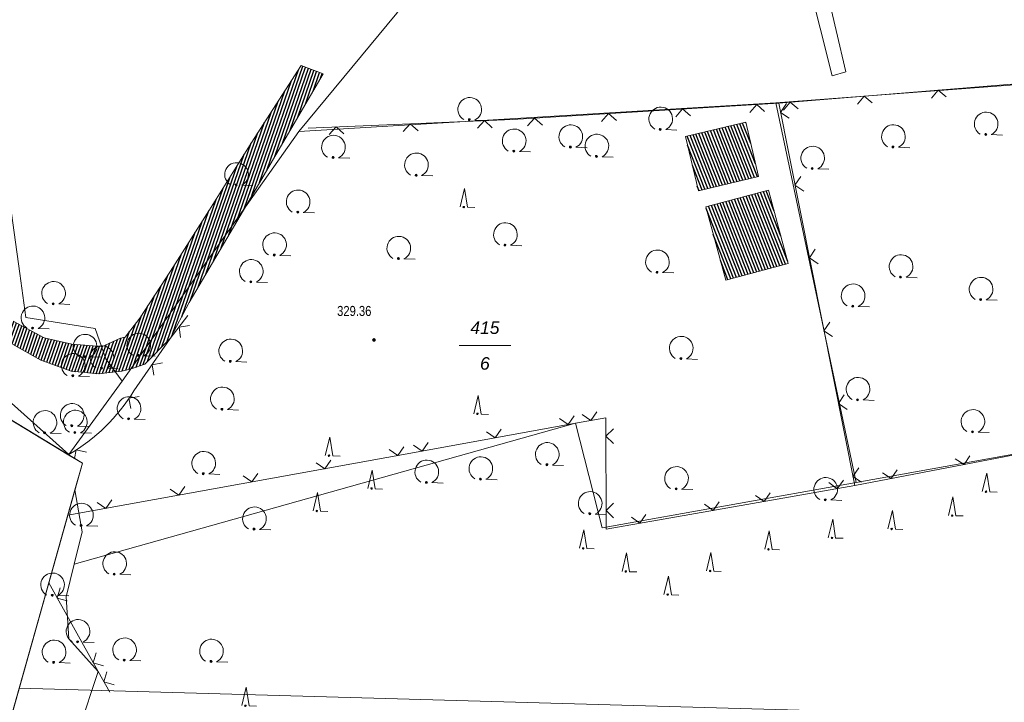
# Model space of a CAD drawing. Header units: metres. Extents: x 345144 to 348639, y 5629211 to 5635235.
# Tile 705 of 1056: x 346478 to 346544, y 5630476 to 5630522. Entities that reach past the tile are written whole.
import ezdxf
from ezdxf.enums import TextEntityAlignment as Align

# ---------------------------------------------------------------- set-up
doc = ezdxf.new("R2010")
doc.units = ezdxf.units.M
doc.header["$MEASUREMENT"] = 0
for name, color, linetype in [('028 Geländeform', 7, 'Continuous'), ('028 Geländeform Ausg.', 7, 'Continuous'), ('081-083 Topographie', 7, 'Continuous'), ('AX Flurstück', 7, 'Continuous'), ('AX Gebäude', 7, 'Continuous'), ('Blatt', 7, 'Continuous'), ('Definitionslinie', 7, 'Continuous'), ('Gemeinde Lokation', 7, 'Continuous'), ('Ortsteil Lokation', 7, 'Continuous'), ('Präsentationsobjekt -Text (punktförmig)', 7, 'Continuous')]:
    doc.layers.add(name, color=color, linetype=linetype)
doc.styles.add('ARIAL', font='arial.ttf', dxfattribs={"height": 1})
doc.styles.add('ARIALIT', font='ariali.ttf', dxfattribs={"height": 1})
pattern_1 = [(111.5294117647, (0, 0), (-0.186045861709, -0.07339575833), [])]

# ---------------------------------------------------------------- blocks, each defined once
blk = doc.blocks.new('alk_043x_nrw')
h = blk.add_hatch(color=7)
edge = h.paths.add_edge_path(flags=0)
edge.add_arc((0, 0), 1, 180, 360, ccw=False)
edge.add_arc((0, 0), 1, 0, 180, ccw=False)
blk = doc.blocks.new('alk_7200_nrwx2')
at = {"true_color": 0x2e2e2e}
h = blk.add_hatch(color=250, dxfattribs=at)
edge = h.paths.add_edge_path(flags=0)
edge.add_arc((-0.020544, -0.388118), 0.055525, 180, 360, ccw=False)
edge.add_arc((-0.020544, -0.388118), 0.055525, 0, 180, ccw=False)
at = {"color": 250, "lineweight": 5, "true_color": 0x2e2e2e, "flags": 128}
blk.add_lwpolyline([(-0.298168, -0.388118), (-0.020544, 1), (0.257079, -0.388118), (0.812326, -0.388118)], dxfattribs=at)
blk.add_lwpolyline([(-0.298168, -0.388118), (-0.020544, 1), (0.257079, -0.388118), (0.812326, -0.388118)], dxfattribs=at)
at = {"color": 250, "lineweight": 5, "true_color": 0x2e2e2e}
for start, end in [(0, 180), (180, 0)]:
    blk.add_arc((-0.020544, -0.388118), 0.055525, start, end, dxfattribs=at)
blk = doc.blocks.new('alk_7100_nrwx2')
at = {"true_color": 0x2e2e2e}
h = blk.add_hatch(color=250, dxfattribs=at)
edge = h.paths.add_edge_path(flags=0)
edge.add_arc((0.024073, -0.597267), 0.057254, 180, 360, ccw=False)
edge.add_arc((0.024073, -0.597267), 0.057255, 0, 180, ccw=False)
at = {"color": 250, "lineweight": 5, "true_color": 0x2e2e2e, "flags": 128}
blk.add_lwpolyline([(0.349382, -0.597267), (1, -0.597267)], dxfattribs=at)
at = {"color": 250, "lineweight": 5, "true_color": 0x2e2e2e}
for centre, radius, start, end in [((0.024073, 0.012362), 0.690995, -61.91481688, -118.08518312), ((0.024073, -0.597267), 0.057255, 0, 180), ((0.024073, -0.597267), 0.057254, 180, 0)]:
    blk.add_arc(centre, radius, start, end, dxfattribs=at)

msp = doc.modelspace()

# ---------------------------------------------------------------- hatches: boundary and pattern name
at = {"layer": '028 Geländeform', "true_color": 0xb27500}
h = msp.add_hatch(dxfattribs=at)
h.set_pattern_fill('_USER', color=44, scale=0.2, angle=250.95521515, style=0, pattern_type=0)
h.set_pattern_definition([(250.9552151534, (0, 0), (0.1890527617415, -0.065261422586), [])])
h.paths.add_polyline_path([(346450.434, 5630556.759), (346450.039, 5630557.668), (346450.851, 5630560.556), (346451.772, 5630558.75), (346452.515, 5630555.033), (346453.052, 5630550.802), (346453.405, 5630547.195), (346453.475, 5630546.477), (346454.484, 5630541.446), (346455.254, 5630538.541), (346455.99, 5630535.185), (346457.008, 5630527.987), (346457.096, 5630527.153), (346457.282, 5630525.319), (346457.387, 5630524.283), (346457.768, 5630520.513), (346458.211, 5630518.381), (346459.681, 5630514.955), (346462.399, 5630512.144), (346464.166, 5630510.676), (346466.212, 5630508.922), (346468.225, 5630507.467), (346470.264, 5630506.322), (346471.637, 5630505.388), (346474.372, 5630503.316), (346477.394, 5630501.79), (346479.49, 5630500.673), (346481.356, 5630500.241), (346483.377, 5630500.088), (346483.494, 5630500.141), (346484.638, 5630500.659), (346484.946, 5630500.719), (346485.921, 5630501.999), (346487.997, 5630505.158), (346490.624, 5630509.295), (346493.424, 5630513.784), (346496.806, 5630519.018), (346498.276, 5630518.445), (346492.907, 5630509.276), (346489.264, 5630503.053), (346487.984, 5630500.624), (346486.272, 5630498.908), (346485.337, 5630498.588), (346484.709, 5630498.437), (346484.276, 5630498.382), (346483.159, 5630498.241), (346481.306, 5630498.417), (346479.261, 5630499.175), (346477.359, 5630500.25), (346475.095, 5630501.413), (346471.335, 5630503.409), (346469.077, 5630505.127), (346460.282, 5630512.017), (346458.981, 5630513.341), (346457.569, 5630514.922), (346457.041, 5630516.402), (346456.984, 5630516.751), (346456.74, 5630518.237), (346456.546, 5630520.691), (346455.431, 5630526.63), (346455.43, 5630526.636), (346452.444, 5630542.534), (346452.159, 5630544.828), (346452.036, 5630545.817), (346451.821, 5630547.538), (346451.82, 5630547.546), (346451.744, 5630548.163), (346451.542, 5630549.786), (346451.134, 5630553.756)], flags=0)
at = {"layer": 'AX Gebäude', "true_color": 0x4f4f4f}
h = msp.add_hatch(dxfattribs=at)
h.set_pattern_fill('_USER', color=251, scale=0.2, angle=111.52941176, style=0, pattern_type=0)
h.set_pattern_definition(pattern_1)
h.paths.add_polyline_path([(346522.707, 5630514.226), (346526.76, 5630515.19), (346527.629, 5630511.535), (346523.576, 5630510.571)], flags=0)
h = msp.add_hatch(dxfattribs=at)
h.set_pattern_fill('_USER', color=251, scale=0.2, angle=111.52941176, style=0, pattern_type=0)
h.set_pattern_definition(pattern_1)
h.paths.add_polyline_path([(346524.066, 5630509.492), (346528.305, 5630510.608), (346529.627, 5630505.671), (346525.412, 5630504.546)], flags=0)

# ---------------------------------------------------------------- linework, layer by layer
at = {"layer": '081-083 Topographie', "color": 7, "linetype": 'Continuous', "lineweight": 5, "flags": 128}
for points in [[(346528.788, 5630531.302), (346528.776, 5630532.084), (346528.776, 5630532.084), (346530.529, 5630532.064), (346530.529, 5630532.064), (346532.232, 5630530.626), (346532.232, 5630530.626), (346532.193, 5630524.189), (346532.193, 5630524.189), (346533.504, 5630518.59), (346533.504, 5630518.59), (346532.578, 5630518.316), (346532.578, 5630518.316), (346530.959, 5630524.763), (346530.959, 5630524.763), (346529.764, 5630524.785)], [(346497.268, 5630514.805), (346511.05, 5630515.384), (346511.05, 5630515.384), (346528.982, 5630516.48), (346528.982, 5630516.48), (346550.471, 5630518.237), (346550.471, 5630518.237), (346575.622, 5630520.176)], [(346528.982, 5630516.48), (346534.103, 5630490.716)], [(346489.169, 5630502.175), (346487.984, 5630500.624), (346487.984, 5630500.624), (346485.522, 5630497.099)], [(346481.071373, 5630488.719156), (346504.44, 5630492.949), (346504.44, 5630492.949), (346515.298, 5630494.923), (346515.298, 5630494.923), (346517.339, 5630495.295), (346517.339, 5630495.295), (346517.352, 5630487.797), (346517.352, 5630487.797), (346526.839, 5630489.45), (346526.839, 5630489.45), (346534.103, 5630490.716)], [(346534.103, 5630490.716), (346548.84, 5630493.558)], [(346479.791106, 5630484.167308), (346483.118, 5630478.207), (346483.118, 5630478.207), (346483.901, 5630476.803)]]:
    msp.add_lwpolyline(points, dxfattribs=at)
at = {"layer": '081-083 Topographie', "color": 7, "linetype": 'Continuous', "lineweight": 5}
for centre, radius, start, end in [((346474.806, 5630503.662), 12.56605, -59.70483462, -31.48533085), ((346462.437, 5630523.98), 36.351527, -59.07373858, -59.02651234)]:
    msp.add_arc(centre, radius, start, end, dxfattribs=at)
at = {"layer": 'AX Flurstück', "color": 8, "linetype": 'Continuous', "lineweight": 13, "true_color": 0x808080, "flags": 128}
for points in [[(346444.161, 5630518.837), (346442.861, 5630532.139), (346453.376, 5630569.537), (346432.634, 5630577.244), (346429.345, 5630578.157), (346447.395, 5630588.37), (346471.129, 5630553.427), (346477.836, 5630505.006), (346478.247, 5630502.04), (346482.931, 5630501.308), (346483.631, 5630499.249), (346484.744, 5630497.749), (346481.145, 5630492.812), (346473.173, 5630499.94), (346456.494, 5630514.553), (346444.161, 5630518.837)], [(346490.428, 5630571.007), (346506.283, 5630552.148), (346509.143, 5630548.565), (346510.534, 5630547.195), (346509.925, 5630543.575), (346510.624, 5630534.174), (346503.259, 5630522.539), (346496.656, 5630514.567), (346484.744, 5630497.749), (346483.631, 5630499.249), (346482.931, 5630501.308), (346478.247, 5630502.04), (346477.836, 5630505.006), (346471.129, 5630553.427), (346447.395, 5630588.37), (346473.187, 5630586.953), (346490.428, 5630571.007)], [(346545.105, 5630582.963), (346555.022, 5630570.332), (346567.583, 5630555.682), (346579.708, 5630542.867), (346583.06, 5630540.608), (346578.546, 5630531.809), (346575.538, 5630520.035), (346528.784, 5630516.51), (346499.282, 5630514.727), (346496.656, 5630514.567), (346503.259, 5630522.539), (346510.624, 5630534.174), (346509.925, 5630543.575), (346510.534, 5630547.195), (346510.531, 5630550.203), (346511.561, 5630552.823), (346512.38, 5630554.904), (346514.832, 5630564.969), (346523.078, 5630575.13)], [(346528.784, 5630516.51), (346575.538, 5630520.035), (346575.358, 5630516.951), (346576.283, 5630498.469), (346547.314, 5630493.281), (346534.208, 5630490.933), (346528.784, 5630516.51)], [(346481.151, 5630492.777), (346438.993, 5630518.358), (346444.161, 5630518.837), (346456.494, 5630514.553), (346473.173, 5630499.94), (346481.145, 5630492.812), (346481.151, 5630492.777)], [(346482.058, 5630492.227), (346481.151, 5630492.777), (346481.145, 5630492.812), (346484.744, 5630497.749), (346496.656, 5630514.567), (346499.282, 5630514.727), (346528.784, 5630516.51), (346534.208, 5630490.933), (346517.082, 5630487.866), (346515.297, 5630494.923), (346481.502, 5630485.427), (346482.039, 5630487.615), (346481.554, 5630490.435), (346482.058, 5630492.227)], [(346481.851, 5630474.34), (346483.117, 5630478.207), (346481.153, 5630480.407), (346480.964, 5630483.232), (346481.502, 5630485.427), (346515.297, 5630494.923), (346517.082, 5630487.866), (346534.208, 5630490.933), (346547.314, 5630493.281), (346576.283, 5630498.469), (346579.326, 5630462.78)], [(346481.851, 5630474.34), (346475.267, 5630468.083), (346481.554, 5630490.435), (346482.039, 5630487.615), (346481.502, 5630485.427), (346480.964, 5630483.232), (346481.153, 5630480.407), (346483.117, 5630478.207), (346481.851, 5630474.34)]]:
    msp.add_lwpolyline(points, dxfattribs=at)
at = {"layer": 'AX Gebäude', "color": 7, "linetype": 'Continuous', "lineweight": 5, "flags": 128}
for points in [[(346522.707, 5630514.226), (346526.76, 5630515.19), (346527.629, 5630511.535), (346523.576, 5630510.571), (346522.707, 5630514.226)], [(346524.066, 5630509.492), (346528.305, 5630510.608), (346529.627, 5630505.671), (346525.412, 5630504.546), (346524.066, 5630509.492)]]:
    msp.add_lwpolyline(points, dxfattribs=at)
at = {"layer": 'Blatt', "color": 205, "linetype": 'Continuous', "lineweight": 5, "true_color": 0x873099, "flags": 128}
for points in [[(346372.763, 5630598.288), (346364.639, 5630605.274), (346368.159, 5630730.238), (346867.913, 5630716.165), (346860.876, 5630466.287), (346477.796, 5630477.074), (346482.058, 5630492.227), (346438.987, 5630518.362), (346453.376, 5630569.537), (346432.634, 5630577.244), (346397.53, 5630586.989), (346372.763, 5630598.288)], [(346853.841, 5630216.41), (346465.195, 5630227.353), (346490.61, 5630297.322), (346500.361, 5630319.107), (346519.203, 5630315.172), (346520.759, 5630337.924), (346510.704, 5630355.443), (346515.85, 5630372.979), (346508.427, 5630392.926), (346488.469, 5630431.762), (346474.656, 5630465.91), (346477.796, 5630477.074), (346860.876, 5630466.287), (346853.841, 5630216.41)]]:
    msp.add_lwpolyline(points, dxfattribs=at)
at = {"layer": 'Definitionslinie', "color": 7, "linetype": 'Continuous', "lineweight": 5, "flags": 128}
for points in [[(346530.959, 5630524.763), (346532.578, 5630518.316)], [(346532.193, 5630524.189), (346533.504, 5630518.59)], [(346528.982, 5630516.48), (346550.471, 5630518.237)], [(346532.578, 5630518.316), (346533.504, 5630518.59)], [(346540.266, 5630516.901), (346539.727, 5630517.359), (346539.269, 5630516.819)], [(346540.266, 5630516.901), (346539.727, 5630517.359), (346539.269, 5630516.819)], [(346535.282, 5630516.493), (346534.743, 5630516.951), (346534.285, 5630516.412)], [(346535.282, 5630516.493), (346534.743, 5630516.951), (346534.285, 5630516.412)], [(346511.05, 5630515.384), (346528.982, 5630516.48)], [(346523.041, 5630515.616), (346522.511, 5630516.085), (346522.043, 5630515.555)], [(346523.041, 5630515.616), (346522.511, 5630516.085), (346522.043, 5630515.555)], [(346528.032, 5630515.921), (346527.502, 5630516.39), (346527.033, 5630515.86)], [(346528.032, 5630515.921), (346527.502, 5630516.39), (346527.033, 5630515.86)], [(346528.982, 5630516.48), (346534.103, 5630490.716)], [(346529.498, 5630516.446), (346529.106, 5630515.858), (346529.694, 5630515.465)], [(346529.498, 5630516.446), (346529.106, 5630515.858), (346529.694, 5630515.465)], [(346530.299, 5630516.086), (346529.76, 5630516.544), (346529.302, 5630516.005)], [(346530.299, 5630516.086), (346529.76, 5630516.544), (346529.302, 5630516.005)], [(346497.268, 5630514.805), (346511.05, 5630515.384)], [(346509.675, 5630514.826), (346509.155, 5630515.304), (346508.676, 5630514.784)], [(346509.675, 5630514.826), (346509.155, 5630515.304), (346508.676, 5630514.784)], [(346513.06, 5630515.006), (346512.53, 5630515.474), (346512.061, 5630514.945)], [(346513.06, 5630515.006), (346512.53, 5630515.474), (346512.061, 5630514.945)], [(346518.05, 5630515.311), (346517.521, 5630515.779), (346517.052, 5630515.25)], [(346518.05, 5630515.311), (346517.521, 5630515.779), (346517.052, 5630515.25)], [(346499.684, 5630514.406), (346499.163, 5630514.885), (346498.685, 5630514.364)], [(346499.684, 5630514.406), (346499.163, 5630514.885), (346498.685, 5630514.364)], [(346504.68, 5630514.616), (346504.159, 5630515.095), (346503.68, 5630514.574)], [(346504.68, 5630514.616), (346504.159, 5630515.095), (346503.68, 5630514.574)], [(346530.473, 5630511.542), (346530.08, 5630510.954), (346530.668, 5630510.561)], [(346530.473, 5630511.542), (346530.08, 5630510.954), (346530.668, 5630510.561)], [(346531.448, 5630506.638), (346531.055, 5630506.05), (346531.643, 5630505.657)], [(346531.448, 5630506.638), (346531.055, 5630506.05), (346531.643, 5630505.657)], [(346487.984, 5630500.624), (346489.169, 5630502.175)], [(346489.277, 5630501.493), (346488.577, 5630501.4), (346488.67, 5630500.699)], [(346489.277, 5630501.493), (346488.577, 5630501.4), (346488.67, 5630500.699)], [(346532.423, 5630501.734), (346532.03, 5630501.146), (346532.618, 5630500.753)], [(346532.423, 5630501.734), (346532.03, 5630501.146), (346532.618, 5630500.753)], [(346485.522, 5630497.099), (346487.984, 5630500.624)], [(346487.449, 5630498.985), (346486.753, 5630498.862), (346486.877, 5630498.165)], [(346487.449, 5630498.985), (346486.753, 5630498.862), (346486.877, 5630498.165)], [(346485.894, 5630496.732), (346485.2, 5630496.6), (346485.332, 5630495.905)], [(346485.894, 5630496.732), (346485.2, 5630496.6), (346485.332, 5630495.905)], [(346533.398, 5630496.83), (346533.005, 5630496.242), (346533.593, 5630495.849)], [(346533.398, 5630496.83), (346533.005, 5630496.242), (346533.593, 5630495.849)], [(346514.207, 5630495.233), (346514.788, 5630494.83), (346515.191, 5630495.412)], [(346514.207, 5630495.233), (346514.788, 5630494.83), (346515.191, 5630495.412)], [(346515.737, 5630495.511), (346516.319, 5630495.109), (346516.721, 5630495.691)], [(346515.737, 5630495.511), (346516.319, 5630495.109), (346516.721, 5630495.691)], [(346504.44, 5630492.949), (346515.298, 5630494.923)], [(346515.298, 5630494.923), (346517.339, 5630495.295)], [(346517.339, 5630495.295), (346517.352, 5630487.797)], [(346509.288, 5630494.339), (346509.869, 5630493.936), (346510.272, 5630494.517)], [(346509.288, 5630494.339), (346509.869, 5630493.936), (346510.272, 5630494.517)], [(346517.84, 5630494.547), (346517.341, 5630494.046), (346517.842, 5630493.547)], [(346517.84, 5630494.547), (346517.341, 5630494.046), (346517.842, 5630493.547)], [(346504.368, 5630493.444), (346504.95, 5630493.042), (346505.352, 5630493.623)], [(346504.368, 5630493.444), (346504.95, 5630493.042), (346505.352, 5630493.623)], [(346534.103, 5630490.716), (346548.84, 5630493.558)], [(346481.071373, 5630488.719156), (346504.44, 5630492.949)], [(346482.343, 5630492.977), (346481.651, 5630493.124), (346481.528681, 5630492.548185)], [(346482.343, 5630492.977), (346481.651, 5630493.124), (346481.528681, 5630492.548185)], [(346502.74, 5630493.149), (346503.321, 5630492.746), (346503.724, 5630493.327)], [(346502.74, 5630493.149), (346503.321, 5630492.746), (346503.724, 5630493.327)], [(346497.82, 5630492.259), (346498.401, 5630491.856), (346498.804, 5630492.437)], [(346497.82, 5630492.259), (346498.401, 5630491.856), (346498.804, 5630492.437)], [(346540.886, 5630492.533), (346541.472, 5630492.137), (346541.868, 5630492.723)], [(346540.886, 5630492.533), (346541.472, 5630492.137), (346541.868, 5630492.723)], [(346492.899, 5630491.368), (346493.481, 5630490.965), (346493.884, 5630491.546)], [(346492.899, 5630491.368), (346493.481, 5630490.965), (346493.884, 5630491.546)], [(346534.372, 5630491.926), (346533.979, 5630491.338), (346534.567, 5630490.945)], [(346534.372, 5630491.926), (346533.979, 5630491.338), (346534.567, 5630490.945)], [(346535.976, 5630491.586), (346536.562, 5630491.19), (346536.958, 5630491.776)], [(346535.976, 5630491.586), (346536.562, 5630491.19), (346536.958, 5630491.776)], [(346532.355, 5630490.919), (346532.934, 5630490.512), (346533.341, 5630491.091)], [(346532.355, 5630490.919), (346532.934, 5630490.512), (346533.341, 5630491.091)], [(346487.979, 5630490.478), (346488.56, 5630490.075), (346488.963, 5630490.656)], [(346487.979, 5630490.478), (346488.56, 5630490.075), (346488.963, 5630490.656)], [(346526.839, 5630489.45), (346534.103, 5630490.716)], [(346527.43, 5630490.061), (346528.008, 5630489.654), (346528.415, 5630490.232)], [(346527.43, 5630490.061), (346528.008, 5630489.654), (346528.415, 5630490.232)], [(346483.059, 5630489.587), (346483.64, 5630489.184), (346484.043, 5630489.765)], [(346483.059, 5630489.587), (346483.64, 5630489.184), (346484.043, 5630489.765)], [(346517.849, 5630489.547), (346517.35, 5630489.046), (346517.851, 5630488.547)], [(346517.849, 5630489.547), (346517.35, 5630489.046), (346517.851, 5630488.547)], [(346517.352, 5630487.797), (346526.839, 5630489.45)], [(346523.98, 5630489.459), (346524.558, 5630489.053), (346524.965, 5630489.631)], [(346523.98, 5630489.459), (346524.558, 5630489.053), (346524.965, 5630489.631)], [(346519.054, 5630488.601), (346519.633, 5630488.194), (346520.039, 5630488.773)], [(346519.054, 5630488.601), (346519.633, 5630488.194), (346520.039, 5630488.773)], [(346479.791106, 5630484.167308), (346483.118, 5630478.207)], [(346480.552, 5630483.829), (346480.36, 5630483.149), (346481.04, 5630482.956)], [(346480.552, 5630483.829), (346480.36, 5630483.149), (346481.04, 5630482.956)], [(346482.989, 5630479.463), (346482.796, 5630478.783), (346483.477, 5630478.59)], [(346482.989, 5630479.463), (346482.796, 5630478.783), (346483.477, 5630478.59)], [(346483.118, 5630478.207), (346483.901, 5630476.803)], [(346483.703, 5630478.185), (346483.51, 5630477.505), (346484.19, 5630477.312)], [(346483.703, 5630478.185), (346483.51, 5630477.505), (346484.19, 5630477.312)]]:
    msp.add_lwpolyline(points, dxfattribs=at)
at = {"layer": 'Definitionslinie', "color": 44, "linetype": 'Continuous', "lineweight": 5, "true_color": 0xb27500, "flags": 128}
for points in [[(346493.424, 5630513.784), (346496.806, 5630519.018)], [(346496.806, 5630519.018), (346498.276, 5630518.445)], [(346492.907, 5630509.276), (346498.276, 5630518.445)], [(346490.624, 5630509.295), (346493.424, 5630513.784)], [(346487.997, 5630505.158), (346490.624, 5630509.295)], [(346489.264, 5630503.053), (346492.907, 5630509.276)], [(346485.921, 5630501.999), (346487.997, 5630505.158)], [(346487.984, 5630500.624), (346489.264, 5630503.053)], [(346477.394, 5630501.79), (346479.49, 5630500.673)], [(346484.946, 5630500.719), (346485.921, 5630501.999)], [(346484.638, 5630500.659), (346484.946, 5630500.719)], [(346477.359, 5630500.25), (346479.261, 5630499.175)], [(346479.49, 5630500.673), (346481.356, 5630500.241)], [(346481.356, 5630500.241), (346483.377, 5630500.088)], [(346483.377, 5630500.088), (346483.494, 5630500.141), (346483.494, 5630500.141), (346484.638, 5630500.659)], [(346486.272, 5630498.908), (346487.984, 5630500.624)], [(346479.261, 5630499.175), (346481.306, 5630498.417)], [(346485.337, 5630498.588), (346486.272, 5630498.908)], [(346481.306, 5630498.417), (346483.159, 5630498.241)], [(346483.159, 5630498.241), (346484.276, 5630498.382), (346484.276, 5630498.382), (346484.709, 5630498.437)], [(346484.709, 5630498.437), (346485.337, 5630498.588)]]:
    msp.add_lwpolyline(points, dxfattribs=at)
at = {"layer": 'Definitionslinie', "color": 7, "linetype": 'Continuous', "lineweight": 5}
for centre, radius, start, end in [((346474.806, 5630503.662), 12.566042, -59.70483462, -31.48533085), ((346462.437, 5630523.98), 36.351526, -59.07373858, -59.02651234)]:
    msp.add_arc(centre, radius, start, end, dxfattribs=at)
at = {"layer": 'Gemeinde Lokation', "color": 7, "linetype": 'Continuous', "lineweight": 5, "flags": 128}
msp.add_lwpolyline([(346519.203, 5630315.172), (346520.759, 5630337.924), (346510.704, 5630355.443), (346515.85, 5630372.979), (346508.427, 5630392.926), (346488.469, 5630431.762), (346474.656, 5630465.91), (346482.058, 5630492.227), (346438.987, 5630518.362), (346453.376, 5630569.537), (346432.634, 5630577.244), (346397.53, 5630586.989), (346372.763, 5630598.288), (346345.713, 5630621.549), (346311.892, 5630649.648), (346281.041, 5630677.319), (346258.015, 5630700.038), (346242.294, 5630723.912), (346226.577, 5630758.291), (346200.524, 5630823.086), (346167.593, 5630889.917), (346123.395, 5631062.255)], dxfattribs=at)
at = {"layer": 'Ortsteil Lokation', "color": 7, "linetype": 'Continuous', "lineweight": 5, "flags": 128}
msp.add_lwpolyline([(346519.203, 5630315.172), (346520.759, 5630337.924), (346510.704, 5630355.443), (346515.85, 5630372.979), (346508.427, 5630392.926), (346488.469, 5630431.762), (346474.656, 5630465.91), (346482.058, 5630492.227), (346438.987, 5630518.362), (346453.376, 5630569.537), (346432.634, 5630577.244), (346397.53, 5630586.989), (346372.763, 5630598.288), (346345.713, 5630621.549), (346311.892, 5630649.648), (346281.041, 5630677.319), (346258.015, 5630700.038), (346242.294, 5630723.912), (346226.577, 5630758.291), (346200.524, 5630823.086), (346167.593, 5630889.917), (346123.395, 5631062.255)], dxfattribs=at)
at = {"layer": 'Präsentationsobjekt -Text (punktförmig)', "color": 251, "linetype": 'Continuous', "lineweight": 13, "true_color": 0x5e5e5e, "flags": 128}
msp.add_lwpolyline([(346507.4434, 5630500.15152), (346510.9246, 5630500.15152)], dxfattribs=at)

# ---------------------------------------------------------------- block references
at = {"layer": '028 Geländeform', "xscale": 0.125, "yscale": 0.125, "rotation": -2.326094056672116}
msp.add_blockref('alk_043x_nrw', (346501.71, 5630500.533), dxfattribs=at)
at = {"layer": '081-083 Topographie'}
for name, p, xscale, yscale, rotation in [('alk_7100_nrwx2', (346508.134, 5630516.048), 1.15275, 1.15275, -2.326094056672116), ('alk_7100_nrwx2', (346521.003, 5630515.401), 1.15275, 1.15275, -2.325521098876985), ('alk_7100_nrwx2', (346542.936, 5630515.064), 1.15275, 1.15275, -2.325521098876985), ('alk_7100_nrwx2', (346511.131, 5630513.927), 1.15275, 1.15275, -2.326094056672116), ('alk_7100_nrwx2', (346514.944, 5630514.208), 1.15275, 1.15275, -2.326094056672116), ('alk_7100_nrwx2', (346536.685, 5630514.214), 1.15275, 1.15275, -2.326094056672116), ('alk_7100_nrwx2', (346498.951, 5630513.505), 1.15275, 1.15275, -2.326094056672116), ('alk_7100_nrwx2', (346516.701, 5630513.576), 1.15275, 1.15275, -2.326094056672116), ('alk_7100_nrwx2', (346531.245, 5630512.765), 1.15275, 1.15275, -2.325521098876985), ('alk_7100_nrwx2', (346504.544, 5630512.308), 1.15275, 1.15275, -2.326036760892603), ('alk_7100_nrwx2', (346492.419, 5630511.656), 1.15275, 1.15275, -2.326094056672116), ('alk_7100_nrwx2', (346492.419, 5630511.656), 1.15275, 1.15275, -2.326094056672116), ('alk_7100_nrwx2', (346496.572, 5630509.818), 1.15275, 1.15275, -2.326094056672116), ('alk_7200_nrwx2', (346507.79, 5630509.826), 0.9005, 0.9005, -2.326094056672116), ('alk_7100_nrwx2', (346510.539, 5630507.613), 1.15275, 1.15275, -2.325521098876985), ('alk_7100_nrwx2', (346494.985, 5630506.933), 1.15275, 1.15275, -2.326094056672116), ('alk_7100_nrwx2', (346503.354, 5630506.696), 1.15275, 1.15275, -2.326094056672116), ('alk_7100_nrwx2', (346520.782, 5630505.774), 1.15275, 1.15275, -2.325521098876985), ('alk_7100_nrwx2', (346537.198, 5630505.458), 1.15275, 1.15275, -2.325521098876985), ('alk_7100_nrwx2', (346493.413, 5630505.137), 1.15275, 1.15275, -2.326036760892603), ('alk_7100_nrwx2', (346542.591, 5630503.933), 1.15275, 1.15275, -2.325521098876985), ('alk_7100_nrwx2', (346480.092, 5630503.657), 1.15275, 1.15275, -2.325463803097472), ('alk_7100_nrwx2', (346533.97, 5630503.491), 1.15275, 1.15275, -2.325521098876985), ('alk_7100_nrwx2', (346478.7, 5630502.006), 1.15275, 1.15275, -2.326094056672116), ('alk_7100_nrwx2', (346482.211, 5630500.094), 1.15275, 1.15275, -2.326036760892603), ('alk_7100_nrwx2', (346485.83, 5630500.171), 1.15275, 1.15275, -2.326094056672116), ('alk_7100_nrwx2', (346522.388, 5630499.959), 1.15275, 1.15275, -2.326094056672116), ('alk_7100_nrwx2', (346483.345, 5630499.326), 1.15275, 1.15275, -2.326094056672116), ('alk_7100_nrwx2', (346483.345, 5630499.326), 1.15275, 1.15275, -2.326094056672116), ('alk_7100_nrwx2', (346492.028, 5630499.775), 1.15275, 1.15275, -2.326094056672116), ('alk_7100_nrwx2', (346481.415, 5630498.804), 1.15275, 1.15275, -2.326094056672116), ('alk_7100_nrwx2', (346491.465, 5630496.546), 1.15275, 1.15275, -2.326094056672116), ('alk_7100_nrwx2', (346534.3, 5630497.193), 1.15275, 1.15275, -2.325521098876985), ('alk_7100_nrwx2', (346485.176, 5630495.9), 1.15275, 1.15275, -2.325521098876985), ('alk_7200_nrwx2', (346508.715, 5630495.899), 0.9005, 0.9005, -2.326094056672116), ('alk_7100_nrwx2', (346481.345, 5630495.437), 1.15275, 1.15275, -2.326094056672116), ('alk_7100_nrwx2', (346479.511, 5630494.959), 1.15275, 1.15275, -2.326094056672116), ('alk_7100_nrwx2', (346481.556, 5630494.988), 1.15275, 1.15275, -2.325521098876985), ('alk_7100_nrwx2', (346542.046, 5630495.029), 1.15275, 1.15275, -2.325521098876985), ('alk_7200_nrwx2', (346498.711, 5630493.088), 0.9005, 0.9005, -2.325521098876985), ('alk_7100_nrwx2', (346513.36, 5630492.811), 1.15275, 1.15275, -2.326094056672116), ('alk_7100_nrwx2', (346490.208, 5630492.208), 1.15275, 1.15275, -2.326094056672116), ('alk_7100_nrwx2', (346505.24, 5630491.628), 1.15275, 1.15275, -2.326036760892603), ('alk_7100_nrwx2', (346508.883, 5630491.851), 1.15275, 1.15275, -2.325521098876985), ('alk_7200_nrwx2', (346501.578, 5630490.869), 0.9005, 0.9005, -2.326094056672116), ('alk_7100_nrwx2', (346522.069, 5630491.192), 1.15275, 1.15275, -2.325521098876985), ('alk_7200_nrwx2', (346542.987, 5630490.658), 0.9005, 0.9005, -2.325521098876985), ('alk_7100_nrwx2', (346532.123, 5630490.455), 1.15275, 1.15275, -2.325521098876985), ('alk_7200_nrwx2', (346497.889, 5630489.361), 0.9005, 0.9005, -2.325521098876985), ('alk_7100_nrwx2', (346516.251, 5630489.507), 1.15275, 1.15275, -2.326094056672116), ('alk_7100_nrwx2', (346481.968, 5630488.718), 1.15275, 1.15275, -2.326094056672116), ('alk_7100_nrwx2', (346481.968, 5630488.718), 1.15275, 1.15275, -2.326094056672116), ('alk_7200_nrwx2', (346540.706, 5630489.053), 0.9005, 0.9005, -2.325521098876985), ('alk_7100_nrwx2', (346493.626, 5630488.475), 1.15275, 1.15275, -2.326094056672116), ('alk_7200_nrwx2', (346536.628, 5630488.148), 0.9005, 0.9005, -2.325521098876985), ('alk_7200_nrwx2', (346532.603, 5630487.548), 0.9005, 0.9005, -2.325521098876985), ('alk_7200_nrwx2', (346515.835, 5630486.837), 0.9005, 0.9005, -2.326094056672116), ('alk_7200_nrwx2', (346528.323, 5630486.778), 0.9005, 0.9005, -2.325521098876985), ('alk_7100_nrwx2', (346484.207, 5630485.451), 1.15275, 1.15275, -2.326036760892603), ('alk_7200_nrwx2', (346518.711, 5630485.282), 0.9005, 0.9005, -2.326094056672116), ('alk_7200_nrwx2', (346524.398, 5630485.318), 0.9005, 0.9005, -2.325521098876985), ('alk_7100_nrwx2', (346480.023, 5630484.02), 1.15275, 1.15275, -2.326094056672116), ('alk_7200_nrwx2', (346521.535, 5630483.728), 0.9005, 0.9005, -2.325521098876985), ('alk_7100_nrwx2', (346481.739, 5630480.89), 1.15275, 1.15275, -2.325521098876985), ('alk_7100_nrwx2', (346481.739, 5630480.89), 1.15275, 1.15275, -2.325521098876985), ('alk_7100_nrwx2', (346480.123, 5630479.502), 1.15275, 1.15275, -2.326094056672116), ('alk_7100_nrwx2', (346484.879, 5630479.649), 1.15275, 1.15275, -2.326094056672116), ('alk_7100_nrwx2', (346490.73, 5630479.565), 1.15275, 1.15275, -2.326094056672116), ('alk_7200_nrwx2', (346493.077, 5630476.238), 0.9005, 0.9005, -2.326094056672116)]:
    msp.add_blockref(name, p, dxfattribs=dict(at, xscale=xscale, yscale=yscale, rotation=rotation))

# ---------------------------------------------------------------- texts
at = {"layer": '028 Geländeform Ausg.', "color": 44, "true_color": 0xb27500, "style": 'ARIAL', "width": 0.8}
msp.add_text('329.36', height=0.6761367, dxfattribs=at).set_placement((346499.225, 5630502.145))
at = {"layer": 'Präsentationsobjekt -Text (punktförmig)', "color": 8, "true_color": 0x808080, "style": 'ARIALIT'}
for s, p in [('415', (346509.184, 5630501.35488)), ('6', (346509.184, 5630498.94816))]:
    msp.add_text(s, height=0.8421, dxfattribs=at).set_placement(p, align=Align.MIDDLE_CENTER)

doc.saveas('drawing.dxf')
